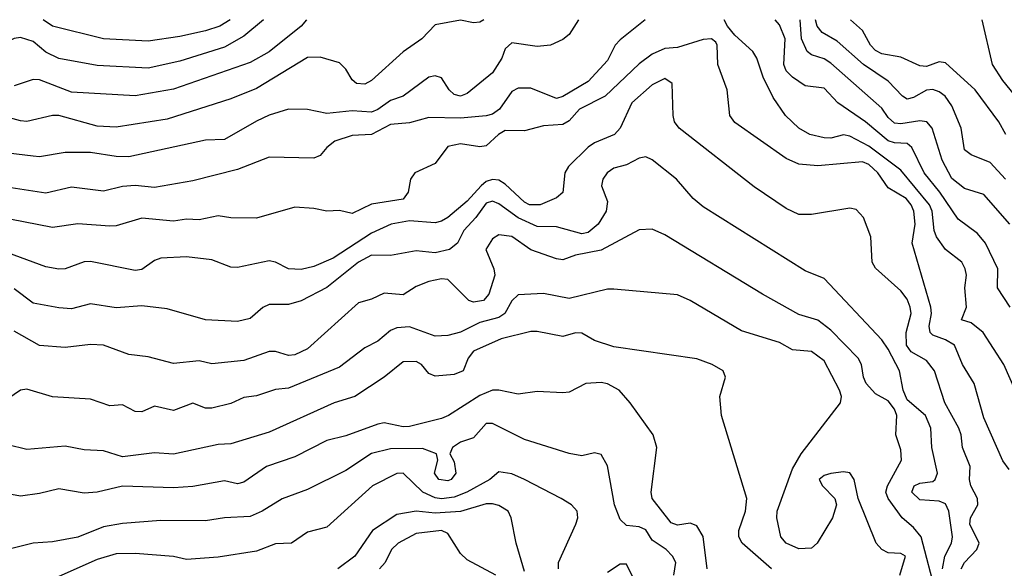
# Model space of a CAD drawing. Header units: metres. Extents: x -51132 to -49532, y -231222 to -229437.
# Tile 275 of 334: x -50415 to -50338, y -229480 to -229437. Entities that reach past the tile are written whole.
import ezdxf

# ---------------------------------------------------------------- set-up
doc = ezdxf.new("R2010")
doc.units = ezdxf.units.M
doc.layers.add('CONTOUR_INDEX', color=1, linetype='Continuous')
doc.layers.add('CONTOUR_INTER', color=3, linetype='Continuous')

msp = doc.modelspace()

# ---------------------------------------------------------------- linework, layer by layer
at = {"layer": 'CONTOUR_INDEX'}
for points, elevation in [([(-50396.021, -229436.759), (-50397.58, -229438.058), (-50399.08, -229438.904), (-50402.58, -229440.006), (-50405.08, -229440.549), (-50409.08, -229440.346), (-50412.08, -229439.799), (-50413.08, -229439.289), (-50414.08, -229438.461), (-50415.08, -229438.144), (-50415.58, -229438.226), (-50416.58, -229438.732), (-50417.08, -229438.733), (-50419.08, -229437.681), (-50420.825, -229437.259), (-50421.674, -229436.759)], 65), ([(-50337.841, -229445.759), (-50338.399, -229444.759), (-50340.253, -229442.259), (-50342.58, -229440.132), (-50343.08, -229440.069), (-50344.08, -229440.413), (-50344.58, -229440.361), (-50346.08, -229439.701), (-50347.58, -229439.441), (-50348.08, -229439.167), (-50348.467, -229438.759), (-50349.08, -229437.615), (-50350.029, -229436.759)], 65), ([(-50337.58, -229471.98), (-50338.08, -229471.31), (-50339.58, -229467.94), (-50340.345, -229465.259), (-50341.239, -229463.759), (-50341.871, -229462.259), (-50342.58, -229461.821), (-50343.58, -229461.455), (-50343.779, -229461.259), (-50343.864, -229460.759), (-50343.691, -229459.759), (-50343.735, -229459.259), (-50345.187, -229454.259), (-50344.969, -229452.759), (-50345.065, -229451.759), (-50345.264, -229451.259), (-50345.655, -229450.759), (-50347.08, -229449.918), (-50347.873, -229448.759), (-50348.58, -229448.097), (-50349.08, -229447.886), (-50352.58, -229448.192), (-50354.08, -229448.082), (-50355.08, -229447.623), (-50359.08, -229444.813), (-50359.494, -229444.259), (-50359.681, -229442.259), (-50360.437, -229440.259), (-50360.485, -229438.759), (-50360.58, -229438.505), (-50360.911, -229438.259), (-50361.58, -229438.322), (-50363.58, -229438.927), (-50364.58, -229439.022), (-50365.58, -229439.453), (-50366.58, -229440.21), (-50369.254, -229442.759), (-50371.258, -229443.759), (-50372.08, -229444.685), (-50372.58, -229444.975), (-50374.08, -229445.066), (-50375.58, -229445.47), (-50377.08, -229445.444), (-50377.614, -229445.759), (-50378.58, -229446.648), (-50379.08, -229446.708), (-50380.58, -229446.491), (-50381.58, -229446.686), (-50382.58, -229448.032), (-50384.161, -229448.759), (-50384.512, -229449.259), (-50384.707, -229450.259), (-50385.08, -229450.81), (-50387.58, -229451.207), (-50389.08, -229451.946), (-50390.08, -229451.706), (-50391.08, -229451.76), (-50392.08, -229451.544), (-50393.58, -229451.431), (-50396.58, -229452.293), (-50398.58, -229452.287), (-50399.58, -229452.117), (-50401.08, -229452.426), (-50402.08, -229452.37), (-50403.08, -229452.547), (-50405.58, -229452.306), (-50407.58, -229452.889), (-50408.08, -229452.917), (-50410.58, -229452.734), (-50412.58, -229453.022), (-50418.08, -229451.956)], 60), ([(-50356.207, -229479.759), (-50358.528, -229477.759), (-50358.777, -229477.259), (-50358.77, -229476.759), (-50358.248, -229475.259), (-50358.157, -229474.259), (-50360.132, -229467.759), (-50360.26, -229466.259), (-50359.825, -229464.759), (-50360.005, -229464.259), (-50360.86, -229463.759), (-50362.08, -229463.329), (-50368.58, -229462.382), (-50370.08, -229461.882), (-50371.08, -229461.296), (-50371.58, -229461.28), (-50372.58, -229461.56), (-50374.58, -229461.165), (-50375.08, -229461.184), (-50377.415, -229461.759), (-50379.58, -229462.726), (-50379.987, -229463.259), (-50380.371, -229464.259), (-50381.08, -229464.557), (-50382.58, -229464.674), (-50383.08, -229464.474), (-50383.655, -229463.759), (-50384.08, -229463.515), (-50385.08, -229463.544), (-50386.58, -229464.75), (-50388.872, -229466.259), (-50390.507, -229466.759), (-50395.58, -229469.048), (-50398.58, -229469.973), (-50399.58, -229470.019), (-50403.08, -229470.771), (-50404.58, -229470.675), (-50407.08, -229471.003), (-50408.58, -229470.524), (-50410.08, -229470.449), (-50411.58, -229470.157), (-50414.58, -229470.423), (-50416.08, -229470.06)], 55), ([(-50377.817, -229480.259), (-50380.08, -229479.067), (-50380.58, -229478.558), (-50381.58, -229476.99), (-50382.08, -229476.753), (-50384.08, -229477.005), (-50385.482, -229477.759), (-50385.996, -229478.259), (-50386.489, -229479.259), (-50386.949, -229479.759)], 50)]:
    msp.add_lwpolyline(points, dxfattribs=dict(at, elevation=elevation))
at = {"layer": 'CONTOUR_INTER'}
for points, elevation in [([(-50378.759, -229436.759), (-50379.08, -229436.955), (-50379.58, -229436.997), (-50380.58, -229436.789), (-50382.58, -229437.158), (-50383.613, -229438.259), (-50385.08, -229439.28), (-50387.58, -229441.516), (-50388.08, -229441.796), (-50388.745, -229441.759), (-50389.08, -229441.479), (-50389.58, -229440.623), (-50390.08, -229440.134), (-50391.58, -229439.703), (-50392.58, -229439.725), (-50396.58, -229442.155), (-50398.58, -229442.945), (-50403.58, -229444.546), (-50407.58, -229445.166), (-50409.08, -229445.107), (-50412.08, -229444.264), (-50412.58, -229444.271), (-50414.58, -229444.732), (-50415.08, -229444.676), (-50421.08, -229443.066)], 63), ([(-50366.112, -229436.759), (-50368.08, -229438.332), (-50368.475, -229438.759), (-50369.08, -229439.942), (-50370.58, -229441.593), (-50372.58, -229442.767), (-50373.08, -229442.933), (-50375.08, -229442.119), (-50376.08, -229442.119), (-50376.58, -229442.384), (-50377.549, -229443.759), (-50378.08, -229444.148), (-50378.58, -229444.298), (-50380.58, -229444.469), (-50383.08, -229444.411), (-50384.58, -229444.839), (-50386.08, -229444.967), (-50387.58, -229445.761), (-50389.08, -229445.829), (-50390.439, -229446.259), (-50391.068, -229446.759), (-50391.58, -229447.382), (-50392.08, -229447.607), (-50395.58, -229447.537), (-50398.08, -229448.497), (-50401.58, -229449.384), (-50404.58, -229449.895), (-50406.08, -229449.755), (-50407.08, -229449.818), (-50408.58, -229450.187), (-50411.08, -229449.879), (-50413.08, -229450.343), (-50419.58, -229449.352)], 61), ([(-50371.347, -229436.759), (-50372.08, -229437.927), (-50372.58, -229438.319), (-50373.535, -229438.759), (-50374.58, -229438.86), (-50376.58, -229438.568), (-50377.08, -229439.053), (-50377.363, -229439.759), (-50378.08, -229440.916), (-50380.08, -229442.539), (-50380.58, -229442.748), (-50381.08, -229442.614), (-50381.488, -229442.259), (-50382.08, -229441.313), (-50382.58, -229441.15), (-50383.08, -229441.253), (-50385.08, -229442.752), (-50386.08, -229443.097), (-50387.08, -229443.79), (-50387.58, -229443.995), (-50389.08, -229443.903), (-50391.08, -229444.116), (-50392.58, -229443.783), (-50394.08, -229443.752), (-50395.58, -229444.236), (-50396.58, -229444.711), (-50399.08, -229446.13), (-50400.58, -229446.197), (-50406.58, -229447.491), (-50407.58, -229447.471), (-50409.58, -229447.157), (-50411.58, -229447.152), (-50413.58, -229447.503), (-50414.08, -229447.455), (-50417.58, -229447.018)], 62), ([(-50392.67, -229436.759), (-50393.09, -229437.259), (-50395.58, -229439.28), (-50397.08, -229440.119), (-50403.08, -229442.206), (-50406.08, -229442.714), (-50411.08, -229442.421), (-50413.58, -229441.475), (-50414.08, -229441.449), (-50415.58, -229441.95)], 64), ([(-50398.648, -229436.759), (-50399.446, -229437.259), (-50400.58, -229437.62), (-50402.58, -229438.082), (-50405.08, -229438.433), (-50408.58, -229438.265), (-50412.565, -229437.259), (-50413.295, -229436.759)], 66), ([(-50337.11, -229465.759), (-50338.021, -229463.759), (-50339.616, -229461.259), (-50340.58, -229460.485), (-50341.336, -229460.259), (-50340.937, -229459.259), (-50341.077, -229457.759), (-50340.94, -229456.759), (-50341.03, -229456.259), (-50341.295, -229455.759), (-50342.58, -229454.759), (-50343.289, -229453.759), (-50343.462, -229453.259), (-50343.624, -229451.759), (-50343.83, -229451.259), (-50346.08, -229448.536), (-50348.58, -229446.659), (-50350.08, -229445.884), (-50350.58, -229445.778), (-50351.58, -229446.037), (-50352.08, -229446.008), (-50353.218, -229445.759), (-50354.065, -229445.259), (-50355.12, -229444.259), (-50356.08, -229442.843), (-50356.861, -229441.259), (-50357.366, -229439.759), (-50357.678, -229439.259), (-50359.08, -229437.969), (-50359.674, -229437.259), (-50359.918, -229436.759)], 61), ([(-50337.515, -229459.259), (-50338.512, -229457.759), (-50338.478, -229456.259), (-50339.451, -229454.259), (-50340.08, -229453.505), (-50341.58, -229452.369), (-50343.014, -229450.259), (-50344.264, -229448.759), (-50345.21, -229446.759), (-50345.58, -229446.45), (-50346.58, -229446.409), (-50347.08, -229446.257), (-50348.859, -229444.759), (-50351.009, -229443.259), (-50352.08, -229442.129), (-50353.58, -229441.934), (-50354.583, -229441.259), (-50355.076, -229440.759), (-50355.239, -229440.259), (-50355.157, -229438.259), (-50355.58, -229437.153), (-50355.942, -229436.759)], 62), ([(-50337.55, -229452.759), (-50339.58, -229450.447), (-50341.08, -229449.977), (-50342.08, -229449.191), (-50342.845, -229447.759), (-50343.625, -229445.259), (-50344.05, -229444.759), (-50344.58, -229444.681), (-50346.08, -229444.922), (-50346.58, -229444.853), (-50347.08, -229444.413), (-50347.58, -229443.69), (-50351.58, -229440.159), (-50352.08, -229439.836), (-50353.08, -229439.519), (-50353.414, -229439.259), (-50353.859, -229438.259), (-50353.984, -229436.759)], 63), ([(-50337.868, -229449.259), (-50339.08, -229447.929), (-50340.58, -229447.335), (-50341.08, -229446.939), (-50341.36, -229445.259), (-50342.08, -229443.512), (-50342.608, -229442.759), (-50343.08, -229442.406), (-50343.58, -229442.226), (-50344.08, -229442.267), (-50345.08, -229442.864), (-50345.58, -229442.973), (-50345.953, -229442.759), (-50347.08, -229441.585), (-50349.01, -229440.259), (-50351.08, -229438.43), (-50352.241, -229437.759), (-50352.646, -229437.259), (-50352.776, -229436.759)], 64), ([(-50336.267, -229443.759), (-50338.08, -229441.529), (-50338.889, -229440.259), (-50339.719, -229436.759)], 66), ([(-50341.36, -229479.759), (-50341.087, -229479.259), (-50340.118, -229478.259), (-50339.951, -229477.759), (-50340.68, -229476.259), (-50340.626, -229475.759), (-50340.039, -229474.759), (-50340.082, -229474.259), (-50340.595, -229473.259), (-50340.706, -229472.759), (-50340.651, -229471.759), (-50341.246, -229470.259), (-50341.349, -229469.259), (-50341.525, -229468.759), (-50342.623, -229466.759), (-50343.446, -229464.259), (-50344.08, -229463.44), (-50345.27, -229462.759), (-50345.633, -229462.259), (-50345.675, -229461.259), (-50345.27, -229459.759), (-50345.338, -229459.259), (-50345.58, -229458.644), (-50346.08, -229457.986), (-50348.08, -229456.221), (-50348.32, -229455.759), (-50348.421, -229453.759), (-50349.011, -229452.259), (-50349.58, -229451.61), (-50350.08, -229451.527), (-50353.08, -229452.004), (-50354.08, -229452.025), (-50355.08, -229451.556), (-50357.58, -229449.841), (-50363.462, -229445.259), (-50363.82, -229444.759), (-50363.938, -229444.259), (-50364.004, -229441.759), (-50364.58, -229441.376), (-50365.58, -229441.847), (-50367.177, -229443.259), (-50368.08, -229445.249), (-50368.532, -229445.759), (-50370.08, -229446.404), (-50370.58, -229446.742), (-50372.132, -229448.259), (-50372.411, -229448.759), (-50372.58, -229450.303), (-50373.08, -229450.697), (-50374.352, -229451.259), (-50375.197, -229451.259), (-50375.58, -229451.041), (-50377.08, -229449.63), (-50377.58, -229449.321), (-50378.08, -229449.273), (-50378.58, -229449.435), (-50378.98, -229449.759), (-50380.08, -229450.963), (-50381.58, -229452.261), (-50382.08, -229452.539), (-50382.58, -229452.655), (-50384.58, -229452.501), (-50386.027, -229452.759), (-50387.58, -229453.483), (-50390.58, -229455.427), (-50392.08, -229456.09), (-50393.08, -229456.323), (-50394.08, -229456.262), (-50395.08, -229455.752), (-50395.58, -229455.641), (-50398.08, -229456.17), (-50398.58, -229456.143), (-50400.08, -229455.564), (-50402.08, -229455.34), (-50404.08, -229455.438), (-50404.58, -229455.604), (-50405.58, -229456.329), (-50406.08, -229456.412), (-50409.58, -229455.688), (-50410.08, -229455.724), (-50411.58, -229456.26), (-50412.08, -229456.302), (-50413.08, -229456.119), (-50416.08, -229455.024)], 59), ([(-50342.804, -229479.759), (-50342.635, -229478.759), (-50342.1, -229477.759), (-50342.024, -229477.259), (-50342.316, -229475.259), (-50342.58, -229474.675), (-50343.08, -229474.451), (-50344.58, -229474.365), (-50345.226, -229473.759), (-50345.039, -229473.259), (-50344.58, -229473.064), (-50343.58, -229472.927), (-50343.384, -229472.759), (-50343.217, -229472.259), (-50343.648, -229470.259), (-50343.724, -229468.759), (-50344.141, -229467.759), (-50345.58, -229466.516), (-50345.894, -229465.759), (-50346.179, -229464.259), (-50347.08, -229462.549), (-50347.58, -229461.821), (-50352.08, -229457.039), (-50353.58, -229456.414), (-50361.58, -229451.407), (-50362.36, -229450.759), (-50363.675, -229449.259), (-50365.58, -229447.736), (-50366.08, -229447.497), (-50366.58, -229447.597), (-50367.58, -229448.131), (-50368.58, -229448.396), (-50369.091, -229448.759), (-50369.45, -229449.259), (-50369.537, -229449.759), (-50369.08, -229450.992), (-50369.169, -229451.759), (-50369.801, -229452.759), (-50370.58, -229453.415), (-50371.08, -229453.524), (-50373.08, -229452.971), (-50374.58, -229452.961), (-50376.08, -229452.274), (-50377.58, -229451.176), (-50378.08, -229450.967), (-50378.58, -229451.116), (-50379.384, -229452.259), (-50380.334, -229453.259), (-50380.84, -229454.259), (-50381.466, -229454.759), (-50382.58, -229455.007), (-50384.08, -229454.871), (-50386.08, -229455.221), (-50387.58, -229455.206), (-50388.58, -229455.744), (-50391.08, -229457.727), (-50393.08, -229458.766), (-50394.08, -229459.067), (-50395.58, -229459.059), (-50396.08, -229459.29), (-50397.08, -229460.171), (-50398.08, -229460.402), (-50400.58, -229460.27), (-50403.58, -229459.402), (-50405.58, -229459.16), (-50407.58, -229459.319), (-50409.58, -229458.999), (-50411.08, -229459.408), (-50412.08, -229459.335), (-50414.08, -229458.958), (-50415.58, -229457.844)], 58), ([(-50343.301, -229481.759), (-50344.479, -229477.259), (-50345.08, -229476.516), (-50345.986, -229475.759), (-50347.065, -229474.259), (-50347.25, -229473.759), (-50347.139, -229473.259), (-50346.021, -229471.259), (-50346.08, -229470.452), (-50346.475, -229469.259), (-50346.393, -229467.759), (-50346.58, -229467.255), (-50347.08, -229466.603), (-50348.08, -229466.061), (-50348.795, -229465.259), (-50349.009, -229464.759), (-50349.177, -229463.759), (-50349.423, -229463.259), (-50351.58, -229461.084), (-50352.58, -229460.29), (-50354.08, -229459.838), (-50356.917, -229458.259), (-50364.58, -229453.608), (-50365.58, -229453.174), (-50366.58, -229453.225), (-50369.58, -229454.811), (-50371.58, -229455.194), (-50372.58, -229455.555), (-50373.08, -229455.498), (-50375.08, -229454.774), (-50376.58, -229453.749), (-50377.58, -229453.618), (-50378.08, -229453.918), (-50378.597, -229454.759), (-50377.974, -229456.259), (-50377.895, -229456.759), (-50378.365, -229458.259), (-50378.799, -229458.759), (-50379.58, -229458.883), (-50379.935, -229458.759), (-50381.58, -229457.105), (-50382.08, -229457.048), (-50383.064, -229457.259), (-50384.08, -229457.65), (-50385.08, -229458.308), (-50386.58, -229458.185), (-50387.58, -229458.649), (-50388.58, -229458.937), (-50392.58, -229462.545), (-50393.58, -229462.991), (-50394.08, -229463.045), (-50395.08, -229462.747), (-50395.58, -229462.74), (-50397.58, -229463.447), (-50400.08, -229463.703), (-50401.08, -229463.482), (-50403.08, -229463.691), (-50405.08, -229463.154), (-50406.58, -229462.982), (-50408.58, -229462.241), (-50409.58, -229462.198), (-50411.58, -229462.434), (-50413.58, -229462.262), (-50415.58, -229461.141)], 57), ([(-50346.16, -229480.259), (-50345.703, -229478.759), (-50346.08, -229478.552), (-50347.08, -229478.503), (-50347.58, -229478.256), (-50348.007, -229477.759), (-50349.437, -229474.259), (-50349.727, -229472.759), (-50350.08, -229472.249), (-50350.58, -229472.177), (-50351.58, -229472.297), (-50352.08, -229472.441), (-50352.492, -229472.759), (-50352.224, -229473.259), (-50351.259, -229474.259), (-50351.114, -229474.759), (-50351.425, -229475.759), (-50352.627, -229477.759), (-50353.08, -229478.151), (-50354.08, -229478.189), (-50355.063, -229477.759), (-50355.488, -229477.259), (-50355.811, -229475.759), (-50355.769, -229475.259), (-50354.58, -229471.924), (-50353.885, -229470.759), (-50350.799, -229466.759), (-50350.74, -229466.259), (-50350.892, -229465.759), (-50352.08, -229463.468), (-50353.08, -229462.741), (-50354.58, -229462.605), (-50355.58, -229462.044), (-50358.58, -229461.121), (-50362.58, -229458.759), (-50363.58, -229458.308), (-50368.58, -229457.866), (-50369.08, -229457.863), (-50372.08, -229458.589), (-50374.08, -229458.191), (-50376.08, -229458.308), (-50376.58, -229458.774), (-50377.131, -229459.759), (-50377.58, -229460.072), (-50379.08, -229460.459), (-50380.58, -229461.217), (-50381.58, -229461.49), (-50382.58, -229461.535), (-50384.58, -229460.803), (-50385.58, -229460.89), (-50386.08, -229461.109), (-50387.08, -229461.939), (-50388.08, -229462.45), (-50390.08, -229463.966), (-50394.08, -229465.625), (-50395.08, -229465.729), (-50396.58, -229466.225), (-50397.58, -229466.343), (-50398.58, -229466.806), (-50400.08, -229467.183), (-50400.58, -229467.18), (-50401.58, -229466.796), (-50403.08, -229467.372), (-50404.58, -229467.021), (-50405.58, -229467.479), (-50406.08, -229467.432), (-50407.08, -229466.922), (-50408.08, -229466.99), (-50409.58, -229466.487), (-50412.58, -229466.305), (-50414.58, -229465.687), (-50415.08, -229465.763), (-50416.08, -229466.459)], 56), ([(-50361.256, -229479.759), (-50361.58, -229477.225), (-50362.08, -229476.385), (-50362.372, -229476.259), (-50362.58, -229476.177), (-50363.58, -229476.355), (-50364.08, -229476.171), (-50365.567, -229474.259), (-50365.649, -229473.759), (-50365.196, -229470.259), (-50365.498, -229469.259), (-50367.285, -229466.759), (-50368.168, -229465.759), (-50369.08, -229465.271), (-50369.58, -229465.171), (-50370.757, -229465.259), (-50372.08, -229465.933), (-50372.58, -229465.977), (-50374.58, -229465.878), (-50376.08, -229466.077), (-50377.58, -229465.761), (-50378.08, -229465.773), (-50379.08, -229466.183), (-50381.539, -229467.759), (-50382.08, -229467.991), (-50384.58, -229468.621), (-50385.08, -229468.64), (-50386.58, -229468.334), (-50387.08, -229468.422), (-50389.58, -229469.355), (-50391.08, -229469.716), (-50393.58, -229470.995), (-50395.802, -229471.759), (-50397.58, -229472.984), (-50398.08, -229473.111), (-50399.08, -229472.874), (-50401.58, -229473.326), (-50403.08, -229473.432), (-50407.08, -229473.291), (-50409.08, -229473.763), (-50410.08, -229473.841), (-50412.08, -229473.5), (-50413.58, -229473.873), (-50415.08, -229474.073), (-50416.08, -229473.884)], 54), ([(-50363.879, -229480.259), (-50363.726, -229479.259), (-50363.969, -229478.759), (-50364.481, -229478.259), (-50365.58, -229477.518), (-50366.08, -229476.716), (-50366.58, -229476.463), (-50367.58, -229476.358), (-50368.08, -229475.904), (-50368.526, -229474.759), (-50369.08, -229471.695), (-50369.58, -229470.821), (-50370.08, -229470.682), (-50371.08, -229470.917), (-50372.08, -229470.743), (-50375.58, -229469.622), (-50378.08, -229468.391), (-50378.58, -229468.394), (-50379.58, -229469.498), (-50380.58, -229469.839), (-50381.218, -229470.259), (-50381.419, -229470.759), (-50381.08, -229471.387), (-50380.967, -229472.259), (-50381.331, -229472.759), (-50381.58, -229472.872), (-50382.288, -229472.759), (-50382.619, -229472.259), (-50382.364, -229471.259), (-50382.47, -229470.759), (-50383.58, -229470.346), (-50386.08, -229470.354), (-50387.58, -229470.721), (-50389.58, -229472.056), (-50392.58, -229473.55), (-50394.58, -229474.285), (-50396.132, -229475.259), (-50397.08, -229475.672), (-50399.08, -229475.76), (-50400.58, -229476.007), (-50404.08, -229475.987), (-50407.08, -229476.204), (-50408.58, -229476.471), (-50410.58, -229477.281), (-50412.58, -229477.649), (-50414.08, -229477.746), (-50416.08, -229478.253)], 53), ([(-50372.9, -229479.759), (-50372.919, -229479.259), (-50371.565, -229476.259), (-50371.394, -229475.759), (-50371.44, -229475.259), (-50371.905, -229474.759), (-50372.716, -229474.259), (-50375.583, -229472.759), (-50376.58, -229472.313), (-50377.58, -229472.158), (-50378.287, -229472.759), (-50380.084, -229473.759), (-50381.08, -229474.16), (-50382.08, -229474.278), (-50382.58, -229474.191), (-50383.549, -229473.759), (-50385.08, -229472.265), (-50385.58, -229472.286), (-50387.485, -229473.259), (-50391.08, -229476.491), (-50392.58, -229476.904), (-50393.844, -229477.759), (-50395.08, -229477.812), (-50396.58, -229478.381), (-50399.58, -229478.852), (-50402.08, -229479.026), (-50403.08, -229478.808), (-50406.08, -229478.558), (-50407.58, -229478.599), (-50409.08, -229479.041), (-50412.08, -229480.361)], 52), ([(-50375.58, -229479.967), (-50376.233, -229477.759), (-50376.613, -229475.759), (-50376.869, -229475.259), (-50377.58, -229474.808), (-50378.08, -229474.676), (-50378.58, -229474.683), (-50380.58, -229475.273), (-50382.58, -229475.399), (-50384.08, -229475.256), (-50385.58, -229475.517), (-50387.5, -229476.759), (-50388.882, -229478.759), (-50390.206, -229479.759)], 51), ([(-50366.58, -229481.444), (-50367.58, -229479.395), (-50368.08, -229479.408), (-50369.08, -229480.044)], 52)]:
    msp.add_lwpolyline(points, dxfattribs=dict(at, elevation=elevation))

doc.saveas('drawing.dxf')
